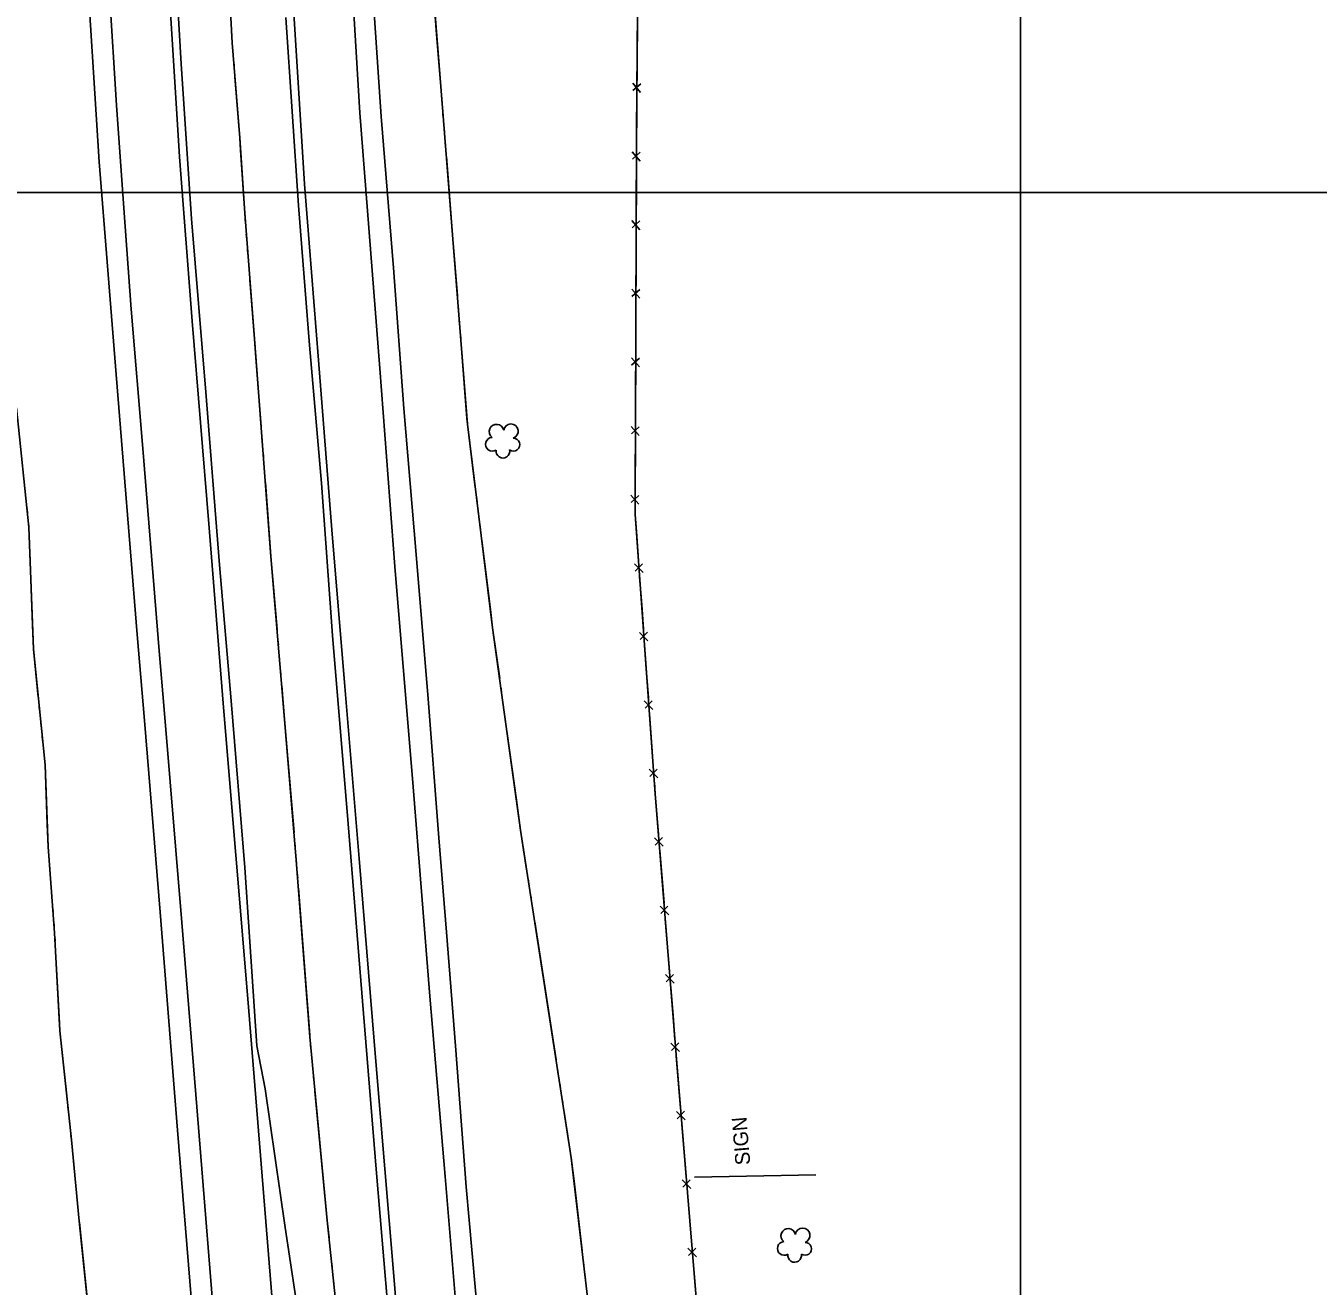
# Model space of a CAD drawing. Extents: x 353423 to 364002, y 127000 to 201942.
# Drawn here: x 361096 to 361621, y 136556 to 137068 of the extents above; entities that cross this region are included whole.
import ezdxf

# ---------------------------------------------------------------- set-up
doc = ezdxf.new("R2010")
doc.units = 0
for name, color, linetype in [('E_DTM_SlopeBottom', 7, 'Continuous'), ('E_DTM_SlopeTop', 7, 'Continuous'), ('E_FEN_Generic', 7, 'Continuous'), ('E_LAND_BrushLine', 7, 'Continuous'), ('E_LAND_TreeLine', 7, 'Continuous'), ('E_STRUCT_WingWall', 7, 'Continuous')]:
    doc.layers.add(name, color=color, linetype=linetype)

msp = doc.modelspace()

# ---------------------------------------------------------------- linework, layer by layer
at = {"layer": 'E_DTM_SlopeBottom'}
for p, q in [((361342.62, 137044.41), (361345.83, 137040.67)), ((361345.86, 137044.21), (361342.67, 137041.44)), ((361342.44, 137016.54), (361345.67, 137012.81)), ((361345.68, 137016.35), (361342.5, 137013.57)), ((361342.33, 136988.67), (361345.56, 136984.94)), ((361345.57, 136988.49), (361342.39, 136985.7)), ((361342.23, 136960.8), (361345.45, 136957.07)), ((361345.47, 136960.62), (361342.28, 136957.83)), ((361342.12, 136932.93), (361345.34, 136929.2)), ((361345.36, 136932.75), (361342.17, 136929.97)), ((361342.01, 136905.07), (361345.23, 136901.33)), ((361345.25, 136904.88), (361342.07, 136902.1)), ((361341.9, 136877.2), (361345.13, 136873.47)), ((361345.14, 136877.02), (361341.96, 136874.23)), ((361343.31, 136849.25), (361346.81, 136845.77)), ((361346.56, 136849.31), (361343.59, 136846.3)), ((361345.32, 136821.46), (361348.82, 136817.98)), ((361348.57, 136821.52), (361345.6, 136818.5)), ((361347.33, 136793.66), (361350.83, 136790.18)), ((361350.57, 136793.72), (361347.61, 136790.71)), ((361349.34, 136765.86), (361352.84, 136762.39)), ((361352.58, 136765.93), (361349.62, 136762.91)), ((361351.48, 136738.07), (361355.01, 136734.62)), ((361354.72, 136738.15), (361351.79, 136735.11)), ((361353.7, 136710.29), (361357.22, 136706.84)), ((361356.94, 136710.37), (361354, 136707.33)), ((361355.91, 136682.51), (361359.44, 136679.06)), ((361359.16, 136682.6), (361356.22, 136679.55)), ((361358.13, 136654.73), (361361.66, 136651.28)), ((361361.37, 136654.82), (361358.43, 136651.77)), ((361360.4, 136626.95), (361363.94, 136623.51)), ((361363.65, 136627.04), (361360.71, 136624)), ((361362.69, 136599.17), (361366.22, 136595.73)), ((361365.93, 136599.27), (361363, 136596.22)), ((361364.98, 136571.4), (361368.51, 136567.96)), ((361368.22, 136571.5), (361365.29, 136568.45))]:
    msp.add_line(p, q, dxfattribs=at)
for points in [[(361287.42, 137539.7), (361301.03, 137517.48), (361319.05, 137488.69), (361345.62, 137450.95), (361346.27, 137390.72), (361345.45, 137292.21), (361345.32, 137172.45), (361344.21, 137024.71), (361343.61, 136869.26), (361351.8, 136755.91), (361360.25, 136650.01), (361369.58, 136536.61), (361381.93, 136388.22)], [(361344.53, 137066.84), (361344.45, 137055.52)], [(361344.45, 137055.52), (361344.37, 137045.56)], [(361344.32, 137038.97), (361344.24, 137027.65)], [(361344.24, 137027.65), (361344.21, 137024.71), (361344.19, 137017.69)], [(361344.16, 137011.11), (361344.12, 136999.78)], [(361344.12, 136999.78), (361344.08, 136989.82)], [(361344.05, 136983.24), (361344.01, 136971.91)], [(361344.01, 136971.91), (361343.97, 136961.96)], [(361343.95, 136955.37), (361343.9, 136944.05)], [(361343.9, 136944.05), (361343.86, 136934.09)], [(361343.84, 136927.5), (361343.79, 136916.18)], [(361343.79, 136916.18), (361343.75, 136906.22)], [(361343.73, 136899.64), (361343.68, 136888.31)], [(361343.68, 136888.31), (361343.65, 136878.35)], [(361343.62, 136871.77), (361343.61, 136869.26), (361344.25, 136860.47)], [(361344.25, 136860.47), (361344.96, 136850.53)], [(361345.44, 136843.97), (361346.26, 136832.67)], [(361346.26, 136832.67), (361346.97, 136822.74)], [(361347.45, 136816.17), (361348.26, 136804.88)], [(361348.26, 136804.88), (361348.98, 136794.94)], [(361349.46, 136788.38), (361350.27, 136777.08)], [(361350.27, 136777.08), (361350.99, 136767.15)], [(361351.47, 136760.58), (361351.8, 136755.91), (361352.33, 136749.29)], [(361352.33, 136749.29), (361353.12, 136739.36)], [(361353.65, 136732.8), (361354.55, 136721.51)], [(361354.55, 136721.51), (361355.34, 136711.58)], [(361355.86, 136705.02), (361356.76, 136693.73)], [(361356.76, 136693.73), (361357.55, 136683.8)], [(361358.08, 136677.24), (361358.98, 136665.95)], [(361358.98, 136665.95), (361359.77, 136656.02)], [(361360.3, 136649.46), (361361.23, 136638.17)], [(361361.23, 136638.17), (361362.04, 136628.25)], [(361362.58, 136621.68), (361363.51, 136610.4)], [(361363.51, 136610.4), (361364.33, 136600.47)], [(361364.87, 136593.91), (361365.8, 136582.62)], [(361365.8, 136582.62), (361366.61, 136572.7)], [(361367.15, 136566.14), (361368.08, 136554.85)]]:
    msp.add_lwpolyline(points, dxfattribs=at)
at = {"layer": 'E_DTM_SlopeTop'}
for points in [[(361108.86, 137540.45), (361108.61, 137533.11), (361108.27, 137525.41), (361107.47, 137522.16), (361105.67, 137515.76), (361104.38, 137513.05), (361106.95, 137511.75), (361111.76, 137507.91), (361112.69, 137496.46), (361112.74, 137481.45), (361112.54, 137462.55), (361112.37, 137391.38), (361113.2, 137306.08), (361116.18, 137199.36), (361118.73, 137141.88), (361121.93, 137076.46), (361126.1, 137012.44), (361132.99, 136926.17), (361141.42, 136820.66), (361144.4, 136785.74), (361150.8, 136707.88), (361157.86, 136619.43), (361166.09, 136518.28)], [(361122.28, 137540.4), (361121.14, 137496.85), (361121.06, 137462.34), (361120.9, 137430.35), (361120.73, 137394.18), (361120.76, 137367.31), (361121.41, 137323.72), (361121.99, 137291.3), (361122.99, 137245.41), (361124.38, 137203.93), (361125.64, 137169.52), (361127.87, 137123.19), (361130.28, 137080.81), (361133.06, 137035.47), (361136.08, 136993.61), (361139.01, 136952.67), (361143.71, 136896.06), (361150.4, 136813.95), (361152.38, 136790.15), (361159.6, 136703.67), (361165.66, 136628.79), (361174.18, 136522.98), (361181.57, 136432.06), (361188.85, 136344.99)], [(361205.95, 136429.86), (361186.39, 136672.67), (361176.61, 136789.27), (361170.57, 136865.52), (361163.78, 136947.76), (361158.64, 137014.53), (361155.16, 137070.93), (361151.1, 137142.97), (361148.04, 137223.29), (361145.66, 137301.82), (361144.89, 137364.89), (361144.82, 137417.95), (361145.33, 137493.5), (361146.04, 137531.69), (361146.29, 137540.32)], [(361260.53, 136377.61), (361245.53, 136561.67), (361238.43, 136645.57), (361231.61, 136729.72), (361225.83, 136799.43), (361220.47, 136863.02), (361215.02, 136932.01), (361209.37, 137003.37), (361205.14, 137070.61), (361201.66, 137131.9), (361199.59, 137175.93), (361197.65, 137231.77), (361195.9, 137289.01), (361194.95, 137349.43), (361194.6, 137419.35), (361195, 137474.27), (361195.38, 137520.93), (361195.91, 137540.15)], [(361284.99, 136370.35), (361273.09, 136521.01), (361266.45, 136600.58), (361260.32, 136673.72), (361253.54, 136758.7), (361246.08, 136848.26), (361239.96, 136928.6), (361231.8, 137032.4), (361225.92, 137131.48), (361222.68, 137205.87), (361220.82, 137281.97), (361219.25, 137360.35), (361219.03, 137445.01), (361219.78, 137522.74), (361220.27, 137540.07)], [(361190.03, 136653.62), (361185.12, 136726.02), (361179.64, 136793.62), (361174.85, 136848.9), (361169.35, 136918.97), (361163.54, 136989.28), (361159.35, 137052.25), (361155.78, 137112.83)], [(361279.91, 136542.3), (361274.96, 136596.35), (361270.75, 136653.65), (361267.07, 136699.73), (361263.9, 136738.02), (361259.47, 136796.28), (361253.96, 136862.74), (361249.71, 136912.39), (361245.5, 136969.42), (361240.47, 137030.86), (361237.24, 137079.03)], [(361201.87, 137071.13), (361207.02, 136994.75), (361211.43, 136938.06), (361216.27, 136882), (361220.74, 136820.17), (361227.09, 136743.72), (361233.39, 136666.79), (361238.63, 136601.98), (361243.11, 136549.18)], [(361190.03, 136653.62), (361193.37, 136636.16), (361201.58, 136579.84), (361207.66, 136539.52), (361209.6, 136530.45), (361212.48, 136523.44), (361216.36, 136518.08), (361220.25, 136515.39), (361224.21, 136514.58), (361228.41, 136514.79), (361231.83, 136515.97), (361235.91, 136518.71), (361238.67, 136521.71), (361239.6, 136525.39), (361240.21, 136530.03), (361243.11, 136549.18)]]:
    msp.add_lwpolyline(points, dxfattribs=at)
at = {"layer": 'E_FEN_Generic'}
for centre, radius, start, end in [((361287.33, 136902.95), 2.97, 11.0442, 232.2781), ((361293.18, 136903.11), 2.97, 288.695, 171.6683), ((361285.7, 136897.83), 2.78, 94.0151, 301.7881), ((361294.2, 136897.68), 2.61, 233.4002, 91.3328), ((361289.91, 136895.02), 2.78, 170.6921, 11.7031), ((361405.77, 136576.46), 2.97, 11.0442, 232.2781), ((361411.62, 136576.62), 2.97, 288.695, 171.6683), ((361404.14, 136571.34), 2.78, 94.0151, 301.7881), ((361412.63, 136571.19), 2.61, 233.4002, 91.3328), ((361408.35, 136568.53), 2.78, 170.6921, 11.7031)]:
    msp.add_arc(centre, radius, start, end, dxfattribs=at)
at = {"layer": 'E_LAND_BrushLine'}
msp.add_line((361416.94, 136601.3), (361367.65, 136600.35), dxfattribs=at)
at = {"layer": 'E_LAND_TreeLine'}
for p, q in [((361500, 136000), (361500, 139000)), ((360000, 137000), (364000, 137000))]:
    msp.add_line(p, q, dxfattribs=at)
at = {"layer": 'E_STRUCT_WingWall'}
for points in [[(361177.48, 137109.45), (361180.07, 137060.75), (361183.14, 137022.17), (361185.12, 136991.62), (361189.09, 136940.63), (361195.79, 136852.2), (361201.18, 136787.73), (361206.07, 136729.04), (361211.54, 136657.21), (361218.63, 136582.67), (361224.82, 136523.29)], [(361260.9, 137092.59), (361261.07, 137089.54), (361263.04, 137064.33)], [(361261.07, 137089.54), (361264.71, 137043.03), (361269.67, 136981.07), (361275.52, 136906), (361285.77, 136823.32), (361297.1, 136741.19), (361317.67, 136608.18), (361325.24, 136543.42)], [(361179.81, 137065.54), (361179.92, 137063.47)], [(361263.04, 137064.33), (361264.71, 137043.03), (361265.27, 137036.08)], [(361180.18, 137059.35), (361180.34, 137057.29)], [(361180.67, 137053.18), (361180.83, 137051.12)], [(361181.16, 137047), (361183.14, 137022.17), (361183.46, 137017.15)], [(361265.58, 137032.18), (361265.73, 137030.23)], [(361266.05, 137026.33), (361266.2, 137024.38)], [(361266.52, 137020.48), (361266.67, 137018.54)], [(361183.46, 137017.15), (361185.12, 136991.62), (361185.46, 136987.27)], [(361266.98, 137014.64), (361269.25, 136986.38)], [(361185.78, 136983.15), (361185.94, 136981.09)], [(361269.25, 136986.38), (361269.67, 136981.07), (361271.46, 136958.11)], [(361186.26, 136976.98), (361186.42, 136974.92)], [(361186.74, 136970.8), (361186.9, 136968.74)], [(361187.22, 136964.62), (361189.09, 136940.63), (361189.54, 136934.76)], [(361271.76, 136954.21), (361271.91, 136952.26)], [(361272.22, 136948.36), (361272.37, 136946.42)], [(361272.67, 136942.52), (361272.83, 136940.57)], [(361273.13, 136936.67), (361275.33, 136908.4)], [(361189.54, 136934.76), (361191.8, 136904.91)], [(361122.65, 136536.46), (361117.95, 136582.44), (361114.76, 136615.51), (361110.09, 136659.68), (361107.96, 136699.5), (361105.36, 136734.46), (361104.08, 136767.73), (361099.36, 136814.6), (361097.54, 136864.11), (361092.42, 136912.68)], [(361275.33, 136908.4), (361275.52, 136906), (361278.71, 136880.26)], [(361192.11, 136900.79), (361192.27, 136898.73)], [(361192.58, 136894.61), (361192.73, 136892.56)], [(361193.04, 136888.44), (361193.2, 136886.38)], [(361193.51, 136882.26), (361195.77, 136852.41)], [(361279.19, 136876.38), (361279.43, 136874.43)], [(361096.91, 136870.1), (361096.69, 136872.12)], [(361279.91, 136870.55), (361280.15, 136868.61)], [(361097.54, 136864.05), (361097.54, 136864.11), (361097.33, 136866.06)], [(361280.64, 136864.73), (361280.88, 136862.79)], [(361097.76, 136857.96), (361097.69, 136859.99)], [(361281.36, 136858.91), (361284.85, 136830.78)], [(361098.99, 136824.51), (361097.91, 136853.91)], [(361195.77, 136852.41), (361195.79, 136852.2), (361198.27, 136822.57)], [(361284.85, 136830.78), (361285.77, 136823.32), (361288.62, 136802.68)], [(361101.31, 136795.2), (361099.36, 136814.6), (361098.99, 136824.51)], [(361198.61, 136818.46), (361198.79, 136816.4)], [(361199.13, 136812.28), (361199.3, 136810.22)], [(361199.65, 136806.11), (361199.82, 136804.05)], [(361200.16, 136799.93), (361201.18, 136787.73), (361202.65, 136770.09)], [(361289.16, 136798.8), (361289.42, 136796.87)], [(361101.92, 136789.14), (361101.72, 136791.16)], [(361289.96, 136792.99), (361290.23, 136791.06)], [(361102.53, 136783.08), (361102.33, 136785.1)], [(361290.76, 136787.18), (361291.03, 136785.25)], [(361103.14, 136777.03), (361102.94, 136779.05)], [(361291.56, 136781.37), (361295.44, 136753.29)], [(361105, 136743.62), (361104.08, 136767.73), (361103.54, 136772.99)], [(361202.65, 136770.09), (361205.14, 136740.25)], [(361295.44, 136753.29), (361297.1, 136741.19), (361299.57, 136725.24)], [(361106.86, 136714.27), (361105.36, 136734.46), (361105, 136743.62)], [(361205.48, 136736.13), (361205.65, 136734.07)], [(361205.99, 136729.96), (361206.07, 136729.04), (361206.16, 136727.9)], [(361206.47, 136723.78), (361206.63, 136721.72)], [(361300.17, 136721.37), (361300.47, 136719.44)], [(361206.94, 136717.6), (361209.22, 136687.75)], [(361301.06, 136715.58), (361301.36, 136713.64)], [(361107.32, 136708.2), (361107.16, 136710.22)], [(361301.96, 136709.78), (361302.26, 136707.85)], [(361107.77, 136702.12), (361107.62, 136704.15)], [(361302.86, 136703.98), (361307.19, 136675.96)], [(361108.15, 136696.05), (361108.04, 136698.08)], [(361109.93, 136662.62), (361108.36, 136692)], [(361209.22, 136687.75), (361211.49, 136657.89)], [(361307.19, 136675.96), (361311.52, 136647.94)], [(361112.87, 136633.35), (361110.09, 136659.68), (361109.93, 136662.62)], [(361211.87, 136653.78), (361212.06, 136651.72)], [(361212.46, 136647.61), (361212.65, 136645.55)], [(361213.04, 136641.44), (361213.24, 136639.38)], [(361312.12, 136644.07), (361312.42, 136642.14)], [(361313.02, 136638.28), (361313.31, 136636.34)], [(361213.63, 136635.27), (361216.46, 136605.46)], [(361313.91, 136632.48), (361314.21, 136630.55)], [(361113.51, 136627.3), (361113.3, 136629.32)], [(361314.81, 136626.68), (361317.67, 136608.18), (361318.79, 136598.61)], [(361114.15, 136621.25), (361113.94, 136623.27)], [(361114.79, 136615.2), (361114.76, 136615.51), (361114.58, 136617.21)], [(361118.01, 136581.88), (361117.95, 136582.44), (361115.18, 136611.16)], [(361216.46, 136605.46), (361218.63, 136582.67), (361219.36, 136575.66)], [(361318.79, 136598.61), (361322.08, 136570.45)], [(361121, 136552.61), (361118.01, 136581.88)], [(361219.79, 136571.55), (361220, 136569.49)], [(361220.43, 136565.39), (361220.64, 136563.33)], [(361322.53, 136566.57), (361322.76, 136564.63)], [(361221.07, 136559.23), (361221.29, 136557.17)], [(361323.21, 136560.74), (361323.44, 136558.8)]]:
    msp.add_lwpolyline(points, dxfattribs=at)

# ---------------------------------------------------------------- texts
at = {"layer": 'E_LAND_BrushLine'}
msp.add_text('SIGN', height=6, rotation=94.7789, dxfattribs=at).set_placement((361390.39, 136605.45))

doc.saveas('drawing.dxf')
